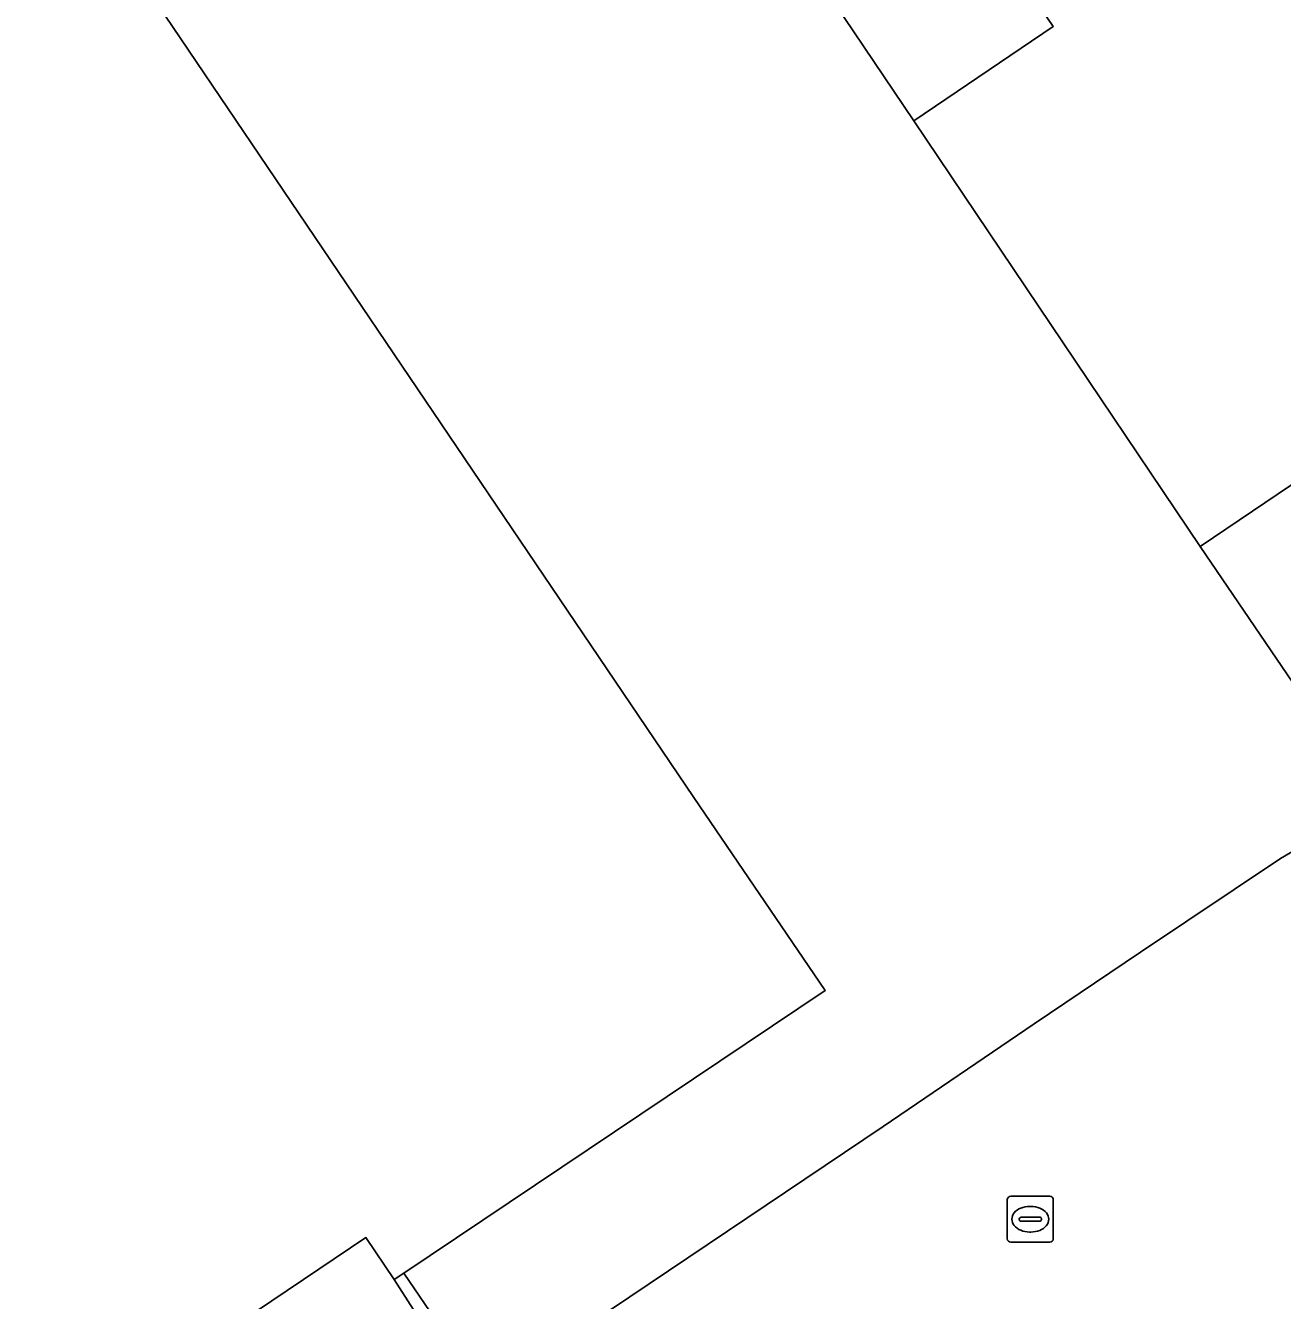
# Model space of a CAD drawing. Extents: x 161087 to 161926, y 382572 to 383873.
# Drawn here: x 161536.5 to 161563.86, y 382942.09 to 382969.85 of the extents above; entities that cross this region are included whole.
import ezdxf

# ---------------------------------------------------------------- set-up
doc = ezdxf.new("R2010")
doc.units = 0
for name, color, linetype in [('IMGEO_Erf', 7, 'Continuous'), ('IMGEO_Kolk', 7, 'Continuous'), ('IMGEO_Muur', 7, 'Continuous'), ('IMGEO_Pand', 7, 'Continuous'), ('IMGEO_Voetgangersgebied_open', 7, 'Continuous'), ('IMGEO_Voetpad_open', 7, 'Continuous')]:
    doc.layers.add(name, color=color, linetype=linetype)

msp = doc.modelspace()

# ---------------------------------------------------------------- linework, layer by layer
at = {"layer": 'IMGEO_Erf'}
for points in [[(161523.193, 382994.248), (161551.043, 382953.039), (161553.901, 382948.835), (161544.732, 382942.684), (161546.223, 382940.496), (161546.395, 382940.619), (161546.683, 382940.167), (161555.17, 382945.878), (161558.455, 382948.112), (161560.769, 382949.674), (161563.813, 382951.712), (161565.871, 382952.916), (161562.07, 382958.504), (161555.831, 382967.775), (161552.559, 382972.638)], [(161552.559, 382972.638), (161555.831, 382967.775), (161558.868, 382969.831), (161557.958, 382971.175)]]:
    msp.add_lwpolyline(points, dxfattribs=at)
at = {"layer": 'IMGEO_Kolk'}
for p, q in [((161557.869, 382943.43), (161557.869, 382944.282)), ((161557.944, 382944.356), (161558.796, 382944.356)), ((161558.357, 382944.136), (161558.382, 382944.136)), ((161558.87, 382944.282), (161558.87, 382943.43)), ((161558.128, 382943.85), (161558.128, 382943.862)), ((161558.566, 382943.813), (161558.168, 382943.813)), ((161558.171, 382943.899), (161558.569, 382943.899)), ((161558.612, 382943.862), (161558.612, 382943.85)), ((161558.38, 382943.576), (161558.355, 382943.576)), ((161558.796, 382943.356), (161557.944, 382943.356))]:
    msp.add_line(p, q, dxfattribs=at)
for points in [[(161557.869, 382943.43), (161557.869, 382944.282)], [(161557.944, 382944.356), (161558.796, 382944.356)], [(161558.87, 382944.282), (161558.87, 382943.43)], [(161558.796, 382943.356), (161557.944, 382943.356)]]:
    msp.add_lwpolyline(points, dxfattribs=at)
for centre, radius, start, end in [((161557.946, 382944.28), 0.0765, 91.552, 178.448), ((161557.946, 382944.28), 0.0765, 91.552, 178.448), ((161558.794, 382944.28), 0.0765, 1.552, 88.448), ((161558.794, 382944.28), 0.0765, 1.552, 88.448), ((161558.168, 382943.859), 0.0403, 85.8775, 175.7526), ((161558.165, 382943.849), 0.0366, 178.938, 274.7102), ((161558.569, 382943.856), 0.043, 264.8664, 352.4533), ((161558.573, 382943.861), 0.0386, 1.7309, 96.639), ((161557.946, 382943.432), 0.0765, 181.552, 268.448), ((161557.946, 382943.432), 0.0765, 181.552, 268.448), ((161558.794, 382943.432), 0.0765, 271.552, 358.448), ((161558.794, 382943.432), 0.0765, 271.552, 358.448)]:
    msp.add_arc(centre, radius, start, end, dxfattribs=at)
for centre, major_axis, ratio, start_param, end_param in [((161558.356, 382943.856), (-0.387, 0.002), 0.722429, 4.712389, 7.853982), ((161558.381, 382943.856), (-0.39, 0.002), 0.717154, 1.570796, 4.712389)]:
    msp.add_ellipse(centre, major_axis=major_axis, ratio=ratio, start_param=start_param, end_param=end_param, dxfattribs=at)
at = {"layer": 'IMGEO_Muur'}
for points in [[(161563.813, 382951.712), (161560.769, 382949.674)], [(161558.455, 382948.112), (161555.17, 382945.878)]]:
    msp.add_lwpolyline(points, dxfattribs=at)
msp.add_lwpolyline([(161546.683, 382940.167), (161546.395, 382940.619), (161546.223, 382940.496), (161544.732, 382942.684), (161544.519, 382942.541), (161546.064, 382940.138), (161540.303, 382936.263), (161539.195, 382937.895), (161538.932, 382937.721), (161540.192, 382935.847)], close=True, dxfattribs=at)
at = {"layer": 'IMGEO_Pand'}
for points in [[(161511.018, 382978.956), (161511.118, 382978.807), (161511.22, 382978.861), (161533.082, 382946.456), (161534.778, 382943.942), (161537.858, 382939.377), (161538.103, 382939.542), (161543.906, 382943.455), (161544.519, 382942.541), (161544.732, 382942.684), (161553.901, 382948.835), (161551.043, 382953.039), (161523.193, 382994.248), (161521.871, 382993.348), (161513.853, 382987.886), (161514.635, 382986.737), (161508.83, 382982.783), (161508.56, 382982.599), (161508.661, 382982.449)], [(161596.885, 382974.069), (161597.056, 382974.958), (161596.207, 382976.223), (161597.827, 382977.334), (161598.13, 382976.907), (161598.547, 382977.195), (161595.775, 382981.359), (161594.11, 382983.821), (161591.004, 382988.414), (161586.629, 382985.452), (161585.154, 382987.629), (161580.766, 382984.658), (161563.345, 382972.863), (161562.436, 382974.206), (161557.958, 382971.175), (161558.868, 382969.831), (161555.831, 382967.775), (161562.07, 382958.504), (161565.172, 382960.605), (161569.003, 382955.037), (161585.959, 382966.519), (161585.082, 382967.815), (161587.158, 382969.221), (161588.035, 382967.925)], [(161562.07, 382958.504), (161565.871, 382952.916), (161569.003, 382955.037), (161565.172, 382960.605)]]:
    msp.add_lwpolyline(points, close=True, dxfattribs=at)
at = {"layer": 'IMGEO_Voetgangersgebied_open'}
msp.add_lwpolyline([(161596.885, 382974.069), (161588.035, 382967.925), (161585.959, 382966.519), (161569.003, 382955.037), (161565.871, 382952.916), (161563.813, 382951.712), (161560.769, 382949.674), (161558.455, 382948.112), (161555.17, 382945.878), (161546.683, 382940.167), (161540.192, 382935.847), (161537.139, 382933.73), (161542.925, 382925.429), (161547.873, 382918.33)], dxfattribs=at)
at = {"layer": 'IMGEO_Voetpad_open'}
msp.add_lwpolyline([(161538.932, 382937.721), (161539.195, 382937.895), (161540.303, 382936.263), (161546.064, 382940.138), (161544.519, 382942.541), (161543.906, 382943.455), (161538.103, 382939.542), (161538.584, 382938.827), (161538.325, 382938.65)], close=True, dxfattribs=at)

doc.saveas('drawing.dxf')
